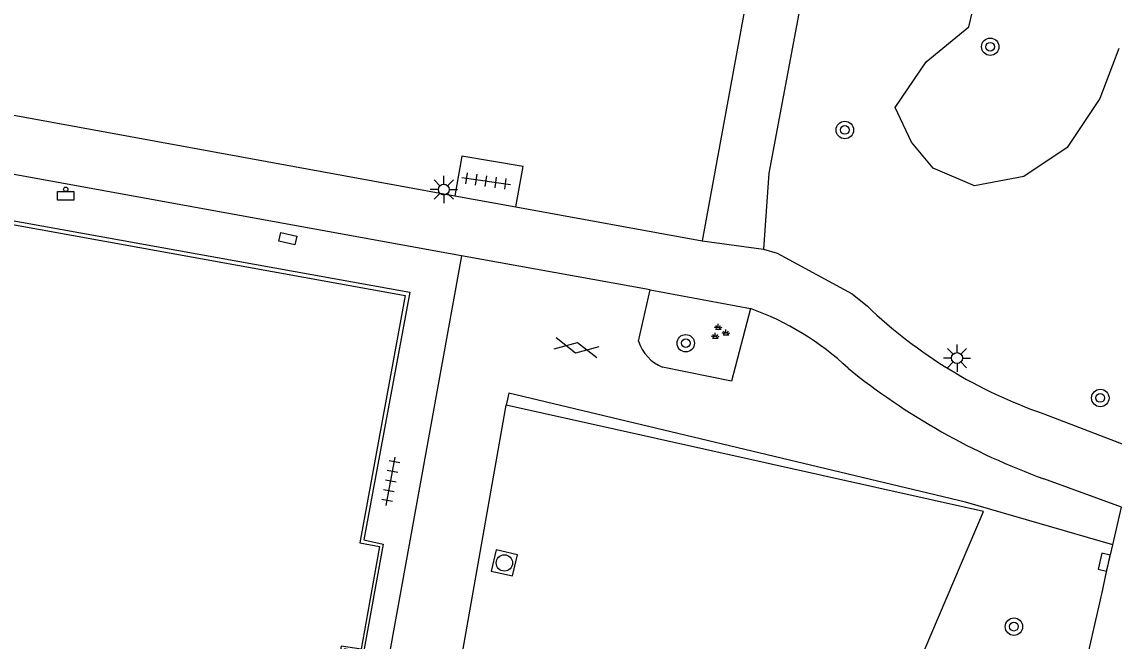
# Model space of a CAD drawing. Extents: x 132999 to 136000, y 398499 to 400501.
# Drawn here: x 133624.5 to 133674.5, y 399832.1 to 399860.4 of the extents above; entities that cross this region are included whole.
import ezdxf

# ---------------------------------------------------------------- set-up
doc = ezdxf.new("R2010")
doc.units = 0
for name, color, linetype in [('gg-afsc-hekwerk', 7, 'Continuous'), ('gg-knt-onverhard', 7, 'Continuous'), ('gg-knt-verharding', 7, 'Continuous'), ('gg-knt-verharding nz', 7, 'Continuous'), ('gt-grn-groengrens', 7, 'Continuous'), ('gt-symb-afvalbak', 7, 'Continuous'), ('gt-symb-boom', 7, 'Continuous'), ('gt-symb-gesloten verharding', 7, 'Continuous'), ('gt-symb-groenvak', 7, 'Continuous'), ('gt-symb-kolk', 7, 'Continuous'), ('gt-symb-kolk center center', 7, 'Continuous'), ('gt-symb-lichtmast', 7, 'Continuous'), ('gt-symb-rioolschacht', 7, 'Continuous'), ('gt-symb-tegel verharding', 7, 'Continuous')]:
    doc.layers.add(name, color=color, linetype=linetype)

# ---------------------------------------------------------------- blocks, each defined once
blk = doc.blocks.new('gt0-LMAST')
at = {"layer": 'gt-symb-lichtmast'}
for p, q in [((-0.005, 0.246), (-0.005, 0.621)), ((-0.182, 0.173), (-0.447, 0.438)), ((0.172, 0.173), (0.437, 0.438)), ((-0.255, -0.004), (-0.63, -0.004)), ((-0.182, -0.181), (-0.447, -0.446)), ((-0.005, -0.254), (-0.005, -0.629)), ((0.437, -0.446), (0.172, -0.181)), ((0.245, -0.004), (0.62, -0.004))]:
    blk.add_line(p, q, dxfattribs=at)
blk.add_circle((-0.005, -0.004), 0.25, dxfattribs=at)
blk = doc.blocks.new('gt0-TEG1')
at = {"layer": 'gt-symb-tegel verharding'}
for p, q in [((-1.125, 0), (1.125, 0)), ((-0.9, -0.25), (-0.9, 0.25)), ((-0.45, -0.25), (-0.45, 0.25)), ((0, -0.25), (0, 0.25)), ((0.45, -0.25), (0.45, 0.25)), ((0.9, -0.25), (0.9, 0.25))]:
    blk.add_line(p, q, dxfattribs=at)
blk = doc.blocks.new('gt0-GESVH1')
at = {"layer": 'gt-symb-gesloten verharding'}
for p, q in [((-0.992, -0.261), (0.008, 0.239)), ((0.008, -0.261), (-0.992, 0.239)), ((0.008, 0.239), (1.008, -0.261)), ((1.008, 0.239), (0.008, -0.261))]:
    blk.add_line(p, q, dxfattribs=at)
blk = doc.blocks.new('gt0-BOOM')
at = {"layer": 'gt-symb-boom'}
for radius in [0.4, 0.2]:
    blk.add_circle((0, 0), radius, dxfattribs=at)
blk = doc.blocks.new('gt0-GRVAK')
at = {"layer": 'gt-symb-groenvak'}
for p, q in [((-0.11, 0.189), (-0.228, 0.24)), ((-0.182, 0.153), (0.088, 0.153)), ((-0.091, 0.211), (-0.156, 0.322)), ((-0.047, 0.214), (-0.047, 0.393)), ((-0.004, 0.211), (0.061, 0.322)), ((0.015, 0.189), (0.133, 0.24)), ((0.262, -0.052), (0.197, 0.059)), ((0.305, -0.049), (0.305, 0.13)), ((0.349, -0.052), (0.414, 0.059)), ((-0.245, -0.228), (-0.363, -0.177)), ((-0.318, -0.264), (-0.047, -0.264)), ((-0.226, -0.206), (-0.291, -0.095)), ((-0.183, -0.203), (-0.183, -0.024)), ((-0.139, -0.206), (-0.074, -0.095)), ((-0.12, -0.228), (-0.002, -0.177)), ((0.243, -0.074), (0.125, -0.023)), ((0.17, -0.11), (0.441, -0.11)), ((0.368, -0.074), (0.486, -0.023))]:
    blk.add_line(p, q, dxfattribs=at)
blk = doc.blocks.new('gt0-KOLK')
at = {"layer": 'gt-symb-kolk'}
blk.add_lwpolyline([(0, 0), (0.375, 0), (0.375, 0.4), (-0.375, 0.4), (-0.375, 0), (0, 0)], dxfattribs=at)
blk = doc.blocks.new('gt0-ABAK')
at = {"layer": 'gt-symb-afvalbak'}
blk.add_lwpolyline([(0.375, -0.5), (-0.375, -0.5), (-0.375, -0.1), (0.375, -0.1)], close=True, dxfattribs=at)
blk.add_circle((0, 0), 0.1, dxfattribs=at)
blk = doc.blocks.new('gt0-KOLKCC')
at = {"layer": 'gt-symb-kolk center center'}
blk.add_lwpolyline([(-0.375, 0.2), (0.375, 0.2), (0.375, -0.2), (-0.375, -0.2)], close=True, dxfattribs=at)
blk = doc.blocks.new('gt0-RS')
at = {"layer": 'gt-symb-rioolschacht'}
blk.add_lwpolyline([(-0.5, -0.5), (0.5, -0.5), (0.5, 0.5), (-0.5, 0.5)], close=True, dxfattribs=at)
blk.add_circle((0, 0), 0.375, dxfattribs=at)

msp = doc.modelspace()

# ---------------------------------------------------------------- linework, layer by layer
at = {"layer": 'gg-afsc-hekwerk'}
for p in [(133639.601, 399802.946), (133653.595, 399841.326)]:
    msp.add_line(p, (133646.659, 399842.868), dxfattribs=at)
for points in [[(133621.792, 399851.732), (133642.238, 399848.046), (133640.138, 399836.693), (133641.023, 399836.506), (133640.112, 399831.545), (133639.227, 399831.708), (133637.213, 399820.333), (133616.772, 399824.03)], [(133663.798, 399826.884), (133668.543, 399838.003), (133653.595, 399841.326)]]:
    msp.add_lwpolyline(points, dxfattribs=at)
at = {"layer": 'gg-knt-onverhard'}
for points in [[(133671.484, 399921.491), (133658.705, 399853.501), (133658.464, 399850.011)], [(133562.608, 399880.705), (133565.791, 399878.146), (133569.818, 399876.521), (133657.703, 399861.657), (133655.645, 399850.391)]]:
    msp.add_lwpolyline(points, dxfattribs=at)
at = {"layer": 'gg-knt-verharding'}
for p, q in [((133578.877, 399864.393), (133644.299, 399852.46)), ((133644.611, 399849.707), (133598.98, 399857.984)), ((133644.299, 399852.46), (133647.107, 399851.948)), ((133647.107, 399851.948), (133655.645, 399850.391)), ((133655.645, 399850.391), (133658.464, 399850.011)), ((133644.611, 399849.707), (133638.832, 399817.827)), ((133652.731, 399845.801), (133653.266, 399848.159)), ((133653.266, 399848.159), (133657.861, 399847.294)), ((133671.308, 399842.475), (133675.501, 399840.866)), ((133674.271, 399835.631), (133674.468, 399836.47))]:
    msp.add_line(p, q, dxfattribs=at)
for points in [[(133597.853, 399843.661), (133597.946, 399844.175), (133598.804, 399844.021), (133600.867, 399855.333), (133642.021, 399847.896), (133639.951, 399836.561), (133640.847, 399836.402), (133640.011, 399831.694), (133639.098, 399831.835), (133637.065, 399820.537), (133595.938, 399827.96), (133597.958, 399839.301), (133597.099, 399839.469), (133597.853, 399843.661)], [(133647.107, 399851.948), (133647.445, 399853.802), (133644.629, 399854.268), (133644.299, 399852.46)], [(133658.464, 399850.011), (133659.082, 399849.836), (133662.516, 399847.967), (133663.222, 399847.398)], [(133657.861, 399847.294), (133656.986, 399843.968), (133653.829, 399844.609)], [(133674.468, 399836.47), (133667.719, 399838.419), (133646.782, 399843.413), (133646.659, 399842.868)]]:
    msp.add_lwpolyline(points, dxfattribs=at)
for centre, radius, start, end in [((133678.505, 399863.399), 22.127, 226.3137, 251.0177), ((133654.547, 399846.372), 1.903, 197.4532, 247.8457), ((133474.072, 399878.296), 204.694, 342.44062, 347.96946)]:
    msp.add_arc(centre, radius, start, end, dxfattribs=at)
at = {"layer": 'gg-knt-verharding nz'}
for p, q in [((133653.266, 399848.159), (133644.611, 399849.707)), ((133674.873, 399838.195), (133671.309, 399839.493)), ((133674.468, 399836.47), (133674.873, 399838.195))]:
    msp.add_line(p, q, dxfattribs=at)
for centre, radius, start, end in [((133653.541, 399835.184), 12.857, 46.8146, 70.3667), ((133682.008, 399868.907), 31.299, 231.0694, 250.0121)]:
    msp.add_arc(centre, radius, start, end, dxfattribs=at)
at = {"layer": 'gt-grn-groengrens'}
for points in [[(133668.124, 399852.912), (133666.242, 399853.728), (133665.239, 399854.914), (133664.496, 399856.51), (133665.908, 399858.59), (133667.876, 399860.205), (133669.003, 399864.98), (133668.131, 399867.78), (133668.094, 399870.606), (133669.141, 399873.363), (133670.992, 399875.322), (133673.293, 399876.102), (133675.306, 399874.969)], [(133674.751, 399859.207), (133673.877, 399856.92), (133672.383, 399854.675), (133670.387, 399853.339), (133668.124, 399852.912)]]:
    msp.add_lwpolyline(points, dxfattribs=at)

# ---------------------------------------------------------------- block references
at = {"layer": 'gt-symb-afvalbak'}
msp.add_blockref('gt0-ABAK', (133626.469, 399852.756), dxfattribs=at)
at = {"layer": 'gt-symb-boom'}
for p in [(133668.851, 399859.287), (133662.186, 399855.475), (133654.893, 399845.706), (133673.897, 399843.199), (133669.938, 399832.724)]:
    msp.add_blockref('gt0-BOOM', p, dxfattribs=at)
at = {"layer": 'gt-symb-gesloten verharding', "rotation": -11.770626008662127}
msp.add_blockref('gt0-GESVH1', (133649.876, 399845.51), dxfattribs=at)
at = {"layer": 'gt-symb-groenvak'}
msp.add_blockref('gt0-GRVAK', (133656.431, 399846.202), dxfattribs=at)
at = {"layer": 'gt-symb-kolk', "rotation": 76.77010718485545}
msp.add_blockref('gt0-KOLK', (133674.271, 399835.631), dxfattribs=at)
at = {"layer": 'gt-symb-kolk center center', "rotation": -12.998850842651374}
msp.add_blockref('gt0-KOLKCC', (133636.644, 399850.498), dxfattribs=at)
at = {"layer": 'gt-symb-lichtmast'}
for p in [(133643.804, 399852.746), (133667.333, 399845.028)]:
    msp.add_blockref('gt0-LMAST', p, dxfattribs=at)
at = {"layer": 'gt-symb-rioolschacht', "rotation": -102.77124256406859}
msp.add_blockref('gt0-RS', (133646.576, 399835.643), dxfattribs=at)
at = {"layer": 'gt-symb-tegel verharding'}
for p, rotation in [((133645.737, 399853.133), -8.049061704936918), ((133641.368, 399839.383), 79.34163849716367)]:
    msp.add_blockref('gt0-TEG1', p, dxfattribs=dict(at, rotation=rotation))

doc.saveas('drawing.dxf')
